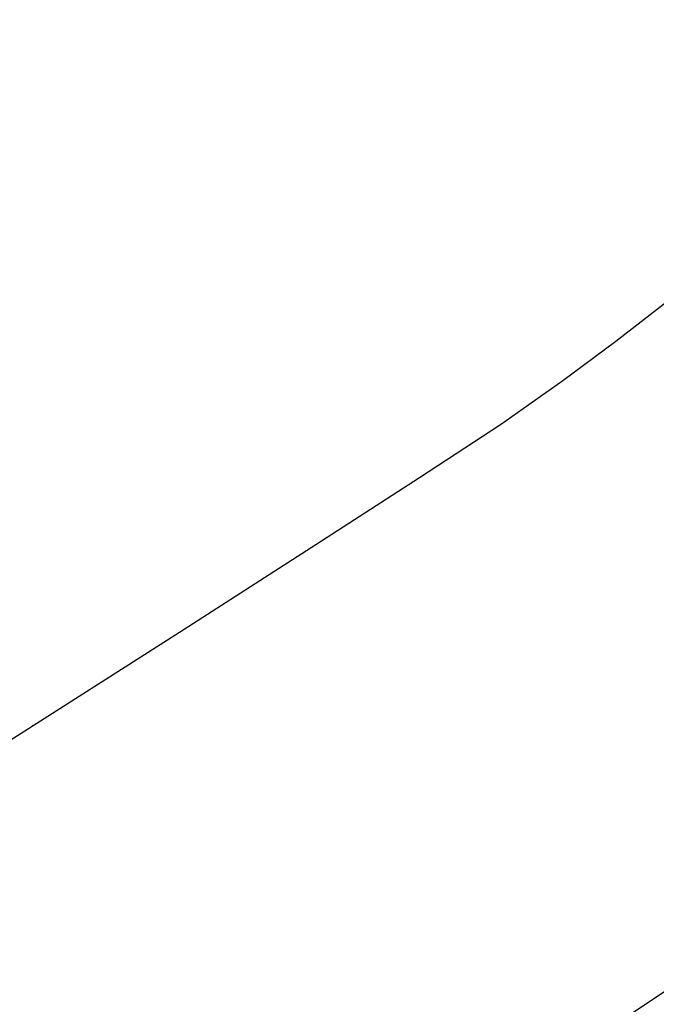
# Model space of a CAD drawing. Extents: x 10527 to 38813, y 13847 to 37526.
# Tile 311 of 656: x 35433.9 to 35436.66, y 36328.34 to 36332.6. Entities that reach past the tile are written whole.
import ezdxf

# ---------------------------------------------------------------- set-up
doc = ezdxf.new("R2010")
doc.units = 0
doc.header["$LTSCALE"] = 0.5
doc.header["$MEASUREMENT"] = 0
doc.linetypes.add('CONTI', pattern=[0])
doc.layers.add('(032) Горизонтали утолщенные', color=32, linetype='Continuous', lineweight=30)
doc.layers.add('.', color=7, linetype='Continuous', lineweight=15)
doc.layers.add('GORIZDEFAULT', color=32, linetype='CONTI')

# ---------------------------------------------------------------- blocks, each defined once
blk = doc.blocks.new('gergrgrre')
at = {"layer": '(032) Горизонтали утолщенные', "color": 32}
blk.add_polyline3d([(360275.7007, 4200438.0989, 542), (360277.2, 4200439.06, 542), (360278.6, 4200439.96, 542), (360279.8, 4200440.72, 542), (360280.77, 4200441.34, 542), (360281.54, 4200441.83, 542), (360282.13, 4200442.21, 542), (360282.58, 4200442.5, 542), (360282.93, 4200442.73, 542), (360283.2, 4200442.92, 542), (360283.43, 4200443.09, 542), (360283.65, 4200443.26, 542), (360283.87, 4200443.44, 542), (360284.08, 4200443.63, 542), (360284.3, 4200443.85, 542), (360284.53, 4200444.1, 542), (360284.77, 4200444.38, 542)], dxfattribs=at)
at = {"layer": 'GORIZDEFAULT', "color": 32}
blk.add_polyline3d([(360277.3855, 4200436.2448, 541.5), (360278.58, 4200437.01, 541.5), (360279.74, 4200437.75, 541.5), (360280.75, 4200438.39, 541.5), (360281.63, 4200438.95, 541.5), (360282.39, 4200439.45, 541.5), (360283.06, 4200439.89, 541.5), (360283.65, 4200440.28, 541.5), (360284.18, 4200440.66, 541.5), (360284.68, 4200441.02, 541.5), (360285.15, 4200441.39, 541.5), (360285.62, 4200441.78, 541.5), (360286.09, 4200442.2, 541.5), (360286.57, 4200442.66, 541.5), (360287.06, 4200443.19, 541.5), (360287.58, 4200443.8, 541.5), (360288.13, 4200444.5, 541.5), (360288.72, 4200445.3, 541.5), (360289.35, 4200446.19, 541.5), (360289.99, 4200447.14, 541.5), (360290.64, 4200448.13, 541.5), (360291.29, 4200449.13, 541.5)], dxfattribs=at)

msp = doc.modelspace()

# ---------------------------------------------------------------- hatches: boundary and pattern name
at = {"layer": '.', "ltscale": 0.149071}
h = msp.add_hatch(color=256, dxfattribs=at)
h.dxf.hatch_style = 1
h.set_gradient(color1=(255, 255, 255), tint=1)
h.paths.add_polyline_path([(35043.2971, 36082.0132), (36343.2971, 36082.0132), (36343.2971, 37217.0132), (35043.2971, 37217.0132)])
h.paths.add_polyline_path([(35058.2971, 37202.0132), (36328.2971, 37202.0132), (36328.2971, 36097.0132), (35058.2971, 36097.0132)], flags=16)

# ---------------------------------------------------------------- block references
at = {"linetype": 'Continuous'}
msp.add_blockref('gergrgrre', (-324846.9437, -4164111.8779), dxfattribs=at)

doc.saveas('drawing.dxf')
